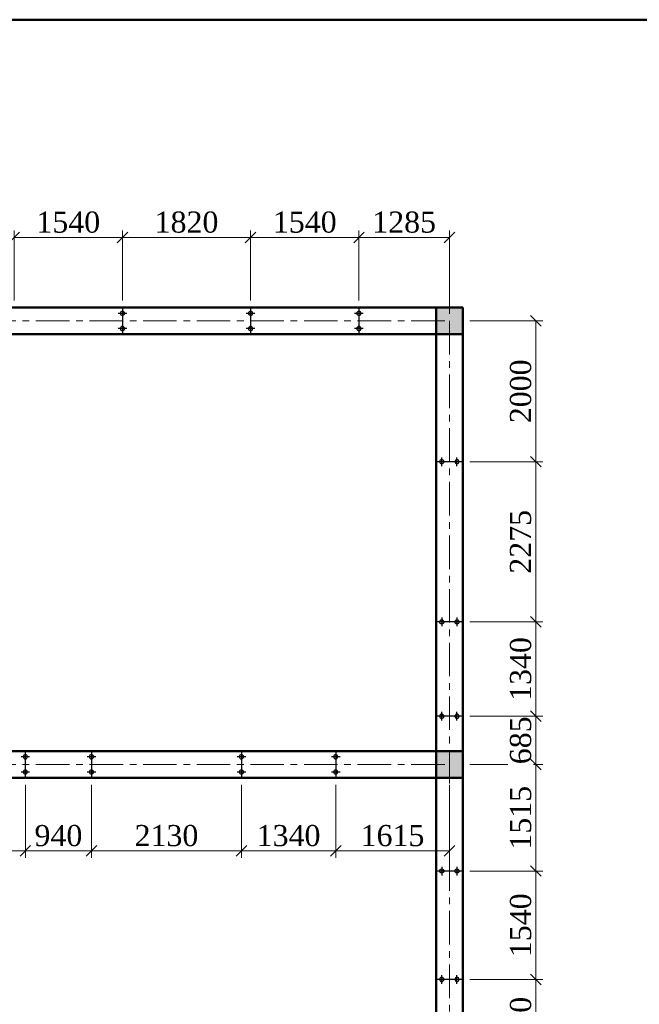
# Model space of a CAD drawing. Header units: millimetres. Extents: x 2063114 to 14983986, y -126020516 to 213791.
# Tile 602 of 656: x 2346909 to 2355712, y -124396 to -110409. Entities that reach past the tile are written whole.
import ezdxf

# ---------------------------------------------------------------- set-up
doc = ezdxf.new("R2010")
doc.units = ezdxf.units.MM
doc.linetypes.add('ACAD_ISO10W100', pattern=[18, 12, -3, 0, -3])
doc.linetypes.add('осевая', pattern=[50.8, 31.75, -6.35, 6.35, -6.35])
doc.layers.get('Defpoints').update_dxf_attribs({"color": 6, "lineweight": 35})
for name, color, linetype, lineweight in [('.', 7, 'Continuous', 15), ('план', 7, 'Continuous', 20), ('сплошная_толстая', 7, 'Continuous', 50)]:
    doc.layers.add(name, color=color, linetype=linetype, lineweight=lineweight)
doc.layers.add('пунктир', color=1, linetype='ACAD_ISO10W100')
doc.styles.add('Times New Roman', font='times.ttf')
doc.dimstyles.new('Миржалол100', dxfattribs={"dimtxt": 300, "dimasz": 150, "dimexe": 100, "dimexo": 100, "dimgap": 63, "dimtad": 1, "dimdec": 0, "dimtxsty": 'Times New Roman', "dimblk": 'OBLIQUE', "dimcen": 100, "dimclrd": 256, "dimclre": 256, "dimclrt": 256, "dimadec": 0, "dimazin": 0, "dimtfac": 1, "dimtdec": 0, "dimtmove": 1, "dimatfit": 3, "dimfxl": 800, "dimlwd": 13, "dimlwe": 13, "dimarcsym": 0})

# ---------------------------------------------------------------- blocks, each defined once
blk = doc.blocks.new('ЦУЦУАУР')
at = {"layer": '.'}
h = blk.add_hatch(color=256, dxfattribs=at)
h.dxf.hatch_style = 1
edge = h.paths.add_edge_path()
edge.add_arc((0, 108), 29.9, 0, 360)
edge = h.paths.add_edge_path()
edge.add_arc((0, -108), 29.9, 0, 360)
at = {"color": 5}
for p, q in [((0, 190), (0, -190)), ((-61, 108), (61, 108)), ((-61, -108), (61, -108))]:
    blk.add_line(p, q, dxfattribs=at)
at = {"color": 5, "lineweight": 30}
for centre in [(0, 108), (0, -108)]:
    blk.add_circle(centre, 29.9, dxfattribs=at)
blk = doc.blocks.new('_Oblique')
at = {"color": 0, "linetype": 'ByBlock', "lineweight": -2}
blk.add_line((-0.5, -0.5), (0.5, 0.5), dxfattribs=at)
blk = doc.blocks.new('*D3845')
at = {"color": 5, "linetype": 'Continuous', "lineweight": 13, "transparency": 16777216}
for p, q in [((2346829, -114398), (2346829, -113402)), ((2348369, -114398), (2348369, -113402)), ((2346829, -113502), (2348369, -113502))]:
    blk.add_line(p, q, dxfattribs=at)
at = {"layer": 'Defpoints', "color": 0, "transparency": 16777216}
for p in [(2348369, -113502), (2346829, -114498), (2348369, -114498)]:
    blk.add_point(p, dxfattribs=at)
at = {"color": 5, "lineweight": 13, "transparency": 16777216, "xscale": 150, "yscale": 150, "zscale": 150, "rotation": 180}
blk.add_blockref('_Oblique', (2346829, -113502), dxfattribs=at)
at = {"color": 5, "lineweight": 13, "transparency": 16777216, "xscale": 150, "yscale": 150, "zscale": 150}
blk.add_blockref('_Oblique', (2348369, -113502), dxfattribs=at)
at = {"color": 5, "transparency": 16777216, "insert": (2347599, -113286), "char_height": 300, "attachment_point": 5, "style": 'Times New Roman', "bg_fill": 3, "box_fill_scale": 1.1, "bg_fill_color": 256, "bg_fill_true_color": 13158600, "bg_fill_transparency": 0}
blk.add_mtext('1540', dxfattribs=at)
blk = doc.blocks.new('*D3846')
at = {"color": 5, "linetype": 'Continuous', "lineweight": 13, "transparency": 16777216}
for p, q in [((2348369, -114398), (2348369, -113402)), ((2350189, -114398), (2350189, -113402)), ((2348369, -113502), (2350189, -113502))]:
    blk.add_line(p, q, dxfattribs=at)
at = {"layer": 'Defpoints', "color": 0, "transparency": 16777216}
for p in [(2350189, -113502), (2348369, -114498), (2350189, -114498)]:
    blk.add_point(p, dxfattribs=at)
at = {"color": 5, "lineweight": 13, "transparency": 16777216, "xscale": 150, "yscale": 150, "zscale": 150, "rotation": 180}
blk.add_blockref('_Oblique', (2348369, -113502), dxfattribs=at)
at = {"color": 5, "lineweight": 13, "transparency": 16777216, "xscale": 150, "yscale": 150, "zscale": 150}
blk.add_blockref('_Oblique', (2350189, -113502), dxfattribs=at)
at = {"color": 5, "transparency": 16777216, "insert": (2349279, -113286), "char_height": 300, "attachment_point": 5, "style": 'Times New Roman', "bg_fill": 3, "box_fill_scale": 1.1, "bg_fill_color": 256, "bg_fill_true_color": 13158600, "bg_fill_transparency": 0}
blk.add_mtext('1820', dxfattribs=at)
blk = doc.blocks.new('*D3847')
at = {"color": 5, "linetype": 'Continuous', "lineweight": 13, "transparency": 16777216}
for p, q in [((2350189, -114398), (2350189, -113402)), ((2351729, -114398), (2351729, -113402)), ((2350189, -113502), (2351729, -113502))]:
    blk.add_line(p, q, dxfattribs=at)
at = {"layer": 'Defpoints', "color": 0, "transparency": 16777216}
for p in [(2351729, -113502), (2350189, -114498), (2351729, -114498)]:
    blk.add_point(p, dxfattribs=at)
at = {"color": 5, "lineweight": 13, "transparency": 16777216, "xscale": 150, "yscale": 150, "zscale": 150, "rotation": 180}
blk.add_blockref('_Oblique', (2350189, -113502), dxfattribs=at)
at = {"color": 5, "lineweight": 13, "transparency": 16777216, "xscale": 150, "yscale": 150, "zscale": 150}
blk.add_blockref('_Oblique', (2351729, -113502), dxfattribs=at)
at = {"color": 5, "transparency": 16777216, "insert": (2350959, -113286), "char_height": 300, "attachment_point": 5, "style": 'Times New Roman', "bg_fill": 3, "box_fill_scale": 1.1, "bg_fill_color": 256, "bg_fill_true_color": 13158600, "bg_fill_transparency": 0}
blk.add_mtext('1540', dxfattribs=at)
blk = doc.blocks.new('*D3848')
at = {"color": 5, "linetype": 'Continuous', "lineweight": 13, "transparency": 16777216}
for p, q in [((2351729, -114398), (2351729, -113402)), ((2353014, -114588), (2353014, -113402)), ((2351729, -113502), (2353014, -113502))]:
    blk.add_line(p, q, dxfattribs=at)
at = {"layer": 'Defpoints', "color": 0, "transparency": 16777216}
for p in [(2353014, -113502), (2351729, -114498), (2353014, -114688)]:
    blk.add_point(p, dxfattribs=at)
at = {"color": 5, "lineweight": 13, "transparency": 16777216, "xscale": 150, "yscale": 150, "zscale": 150, "rotation": 180}
blk.add_blockref('_Oblique', (2351729, -113502), dxfattribs=at)
at = {"color": 5, "lineweight": 13, "transparency": 16777216, "xscale": 150, "yscale": 150, "zscale": 150}
blk.add_blockref('_Oblique', (2353014, -113502), dxfattribs=at)
at = {"color": 5, "transparency": 16777216, "insert": (2352371, -113286), "char_height": 300, "attachment_point": 5, "style": 'Times New Roman', "bg_fill": 3, "box_fill_scale": 1.1, "bg_fill_color": 256, "bg_fill_true_color": 13158600, "bg_fill_transparency": 0}
blk.add_mtext('1285', dxfattribs=at)
blk = doc.blocks.new('*D3870')
at = {"color": 5, "linetype": 'Continuous', "lineweight": 13, "transparency": 16777216}
for p, q in [((2353304, -124043), (2354342, -124043)), ((2354242, -125443), (2354242, -124043)), ((2353304, -125443), (2354342, -125443))]:
    blk.add_line(p, q, dxfattribs=at)
at = {"layer": 'Defpoints', "color": 0, "transparency": 16777216}
for p in [(2353204, -124043), (2354242, -124043), (2353204, -125443)]:
    blk.add_point(p, dxfattribs=at)
at = {"color": 5, "lineweight": 13, "transparency": 16777216, "xscale": 150, "yscale": 150, "zscale": 150}
for p, rotation in [((2354242, -124043), 90), ((2354242, -125443), 270)]:
    blk.add_blockref('_Oblique', p, dxfattribs=dict(at, rotation=rotation))
at = {"color": 5, "transparency": 16777216, "insert": (2354027, -124743), "char_height": 300, "attachment_point": 5, "rotation": 90, "style": 'Times New Roman', "bg_fill": 3, "box_fill_scale": 1.1, "bg_fill_color": 256, "bg_fill_true_color": 13158600, "bg_fill_transparency": 0}
blk.add_mtext('1400', dxfattribs=at)
blk = doc.blocks.new('*D3871')
at = {"color": 5, "linetype": 'Continuous', "lineweight": 13, "transparency": 16777216}
for p, q in [((2353304, -122503), (2354342, -122503)), ((2354242, -124043), (2354242, -122503)), ((2353304, -124043), (2354342, -124043))]:
    blk.add_line(p, q, dxfattribs=at)
at = {"layer": 'Defpoints', "color": 0, "transparency": 16777216}
for p in [(2353204, -122503), (2354242, -122503), (2353204, -124043)]:
    blk.add_point(p, dxfattribs=at)
at = {"color": 5, "lineweight": 13, "transparency": 16777216, "xscale": 150, "yscale": 150, "zscale": 150}
for p, rotation in [((2354242, -122503), 90), ((2354242, -124043), 270)]:
    blk.add_blockref('_Oblique', p, dxfattribs=dict(at, rotation=rotation))
at = {"color": 5, "transparency": 16777216, "insert": (2354027, -123273), "char_height": 300, "attachment_point": 5, "rotation": 90, "style": 'Times New Roman', "bg_fill": 3, "box_fill_scale": 1.1, "bg_fill_color": 256, "bg_fill_true_color": 13158600, "bg_fill_transparency": 0}
blk.add_mtext('1540', dxfattribs=at)
blk = doc.blocks.new('*D3872')
at = {"color": 5, "linetype": 'Continuous', "lineweight": 13, "transparency": 16777216}
for p, q in [((2353304, -120988), (2354342, -120988)), ((2354242, -122503), (2354242, -120988)), ((2353304, -122503), (2354342, -122503))]:
    blk.add_line(p, q, dxfattribs=at)
at = {"layer": 'Defpoints', "color": 0, "transparency": 16777216}
for p in [(2353204, -120988), (2354242, -120988), (2353204, -122503)]:
    blk.add_point(p, dxfattribs=at)
at = {"color": 5, "lineweight": 13, "transparency": 16777216, "xscale": 150, "yscale": 150, "zscale": 150}
for p, rotation in [((2354242, -120988), 90), ((2354242, -122503), 270)]:
    blk.add_blockref('_Oblique', p, dxfattribs=dict(at, rotation=rotation))
at = {"color": 5, "transparency": 16777216, "insert": (2354027, -121746), "char_height": 300, "attachment_point": 5, "rotation": 90, "style": 'Times New Roman', "bg_fill": 3, "box_fill_scale": 1.1, "bg_fill_color": 256, "bg_fill_true_color": 13158600, "bg_fill_transparency": 0}
blk.add_mtext('1515', dxfattribs=at)
blk = doc.blocks.new('*D3873')
at = {"color": 5, "linetype": 'Continuous', "lineweight": 13, "transparency": 16777216}
for p, q in [((2353304, -120303), (2354342, -120303)), ((2354242, -120988), (2354242, -120303)), ((2353304, -120988), (2354342, -120988))]:
    blk.add_line(p, q, dxfattribs=at)
at = {"layer": 'Defpoints', "color": 0, "transparency": 16777216}
for p in [(2353204, -120303), (2354242, -120303), (2353204, -120988)]:
    blk.add_point(p, dxfattribs=at)
at = {"color": 5, "transparency": 16777216, "insert": (2354027, -120646), "char_height": 300, "attachment_point": 5, "rotation": 90, "style": 'Times New Roman', "bg_fill": 3, "box_fill_scale": 1.1, "bg_fill_color": 256, "bg_fill_true_color": 13158600, "bg_fill_transparency": 0}
blk.add_mtext('685', dxfattribs=at)
at = {"color": 5, "lineweight": 13, "transparency": 16777216, "xscale": 150, "yscale": 150, "zscale": 150}
for p, rotation in [((2354242, -120303), 90), ((2354242, -120988), 270)]:
    blk.add_blockref('_Oblique', p, dxfattribs=dict(at, rotation=rotation))
blk = doc.blocks.new('*D3874')
at = {"color": 5, "linetype": 'Continuous', "lineweight": 13, "transparency": 16777216}
for p, q in [((2353304, -116688), (2354342, -116688)), ((2354242, -118963), (2354242, -116688)), ((2353304, -118963), (2354342, -118963))]:
    blk.add_line(p, q, dxfattribs=at)
at = {"layer": 'Defpoints', "color": 0, "transparency": 16777216}
for p in [(2353204, -116688), (2354242, -116688), (2353204, -118963)]:
    blk.add_point(p, dxfattribs=at)
at = {"color": 5, "lineweight": 13, "transparency": 16777216, "xscale": 150, "yscale": 150, "zscale": 150}
for p, rotation in [((2354242, -116688), 90), ((2354242, -118963), 270)]:
    blk.add_blockref('_Oblique', p, dxfattribs=dict(at, rotation=rotation))
at = {"color": 5, "transparency": 16777216, "insert": (2354026, -117826), "char_height": 300, "attachment_point": 5, "rotation": 90, "style": 'Times New Roman', "bg_fill": 3, "box_fill_scale": 1.1, "bg_fill_color": 256, "bg_fill_true_color": 13158600, "bg_fill_transparency": 0}
blk.add_mtext('2275', dxfattribs=at)
blk = doc.blocks.new('*D3875')
at = {"color": 5, "linetype": 'Continuous', "lineweight": 13, "transparency": 16777216}
for p, q in [((2353304, -114688), (2354342, -114688)), ((2354242, -116688), (2354242, -114688)), ((2353304, -116688), (2354342, -116688))]:
    blk.add_line(p, q, dxfattribs=at)
at = {"layer": 'Defpoints', "color": 0, "transparency": 16777216}
for p in [(2353204, -114688), (2354242, -114688), (2353204, -116688)]:
    blk.add_point(p, dxfattribs=at)
at = {"color": 5, "lineweight": 13, "transparency": 16777216, "xscale": 150, "yscale": 150, "zscale": 150}
for p, rotation in [((2354242, -114688), 90), ((2354242, -116688), 270)]:
    blk.add_blockref('_Oblique', p, dxfattribs=dict(at, rotation=rotation))
at = {"color": 5, "transparency": 16777216, "insert": (2354027, -115688), "char_height": 300, "attachment_point": 5, "rotation": 90, "style": 'Times New Roman', "bg_fill": 3, "box_fill_scale": 1.1, "bg_fill_color": 256, "bg_fill_true_color": 13158600, "bg_fill_transparency": 0}
blk.add_mtext('2000', dxfattribs=at)
blk = doc.blocks.new('*D3876')
at = {"color": 5, "linetype": 'Continuous', "lineweight": 13, "transparency": 16777216}
for p, q in [((2353304, -118963), (2354342, -118963)), ((2354242, -120303), (2354242, -118963)), ((2353304, -120303), (2354342, -120303))]:
    blk.add_line(p, q, dxfattribs=at)
at = {"layer": 'Defpoints', "color": 0, "transparency": 16777216}
for p in [(2353204, -118963), (2354242, -118963), (2353204, -120303)]:
    blk.add_point(p, dxfattribs=at)
at = {"color": 5, "lineweight": 13, "transparency": 16777216, "xscale": 150, "yscale": 150, "zscale": 150}
for p, rotation in [((2354242, -118963), 90), ((2354242, -120303), 270)]:
    blk.add_blockref('_Oblique', p, dxfattribs=dict(at, rotation=rotation))
at = {"color": 5, "transparency": 16777216, "insert": (2354027, -119633), "char_height": 300, "attachment_point": 5, "rotation": 90, "style": 'Times New Roman', "bg_fill": 3, "box_fill_scale": 1.1, "bg_fill_color": 256, "bg_fill_true_color": 13158600, "bg_fill_transparency": 0}
blk.add_mtext('1340', dxfattribs=at)
blk = doc.blocks.new('*D3889')
at = {"color": 5, "linetype": 'Continuous', "lineweight": 13, "transparency": 16777216}
for p, q in [((2351399, -121278), (2351399, -122317)), ((2353014, -121278), (2353014, -122317)), ((2353014, -122217), (2351399, -122217))]:
    blk.add_line(p, q, dxfattribs=at)
at = {"layer": 'Defpoints', "color": 0, "transparency": 16777216}
for p in [(2351399, -121178), (2353014, -121178), (2351399, -122217)]:
    blk.add_point(p, dxfattribs=at)
at = {"color": 5, "lineweight": 13, "transparency": 16777216, "xscale": 150, "yscale": 150, "zscale": 150, "rotation": 180}
blk.add_blockref('_Oblique', (2351399, -122217), dxfattribs=at)
at = {"color": 5, "lineweight": 13, "transparency": 16777216, "xscale": 150, "yscale": 150, "zscale": 150}
blk.add_blockref('_Oblique', (2353014, -122217), dxfattribs=at)
at = {"color": 5, "transparency": 16777216, "insert": (2352206, -122001), "char_height": 300, "attachment_point": 5, "style": 'Times New Roman', "bg_fill": 3, "box_fill_scale": 1.1, "bg_fill_color": 256, "bg_fill_true_color": 13158600, "bg_fill_transparency": 0}
blk.add_mtext('1615', dxfattribs=at)
blk = doc.blocks.new('*D3890')
at = {"color": 5, "linetype": 'Continuous', "lineweight": 13, "transparency": 16777216}
for p, q in [((2350059, -121278), (2350059, -122317)), ((2351399, -121278), (2351399, -122317)), ((2351399, -122217), (2350059, -122217))]:
    blk.add_line(p, q, dxfattribs=at)
at = {"layer": 'Defpoints', "color": 0, "transparency": 16777216}
for p in [(2350059, -121178), (2351399, -121178), (2350059, -122217)]:
    blk.add_point(p, dxfattribs=at)
at = {"color": 5, "lineweight": 13, "transparency": 16777216, "xscale": 150, "yscale": 150, "zscale": 150, "rotation": 180}
blk.add_blockref('_Oblique', (2350059, -122217), dxfattribs=at)
at = {"color": 5, "lineweight": 13, "transparency": 16777216, "xscale": 150, "yscale": 150, "zscale": 150}
blk.add_blockref('_Oblique', (2351399, -122217), dxfattribs=at)
at = {"color": 5, "transparency": 16777216, "insert": (2350729, -122001), "char_height": 300, "attachment_point": 5, "style": 'Times New Roman', "bg_fill": 3, "box_fill_scale": 1.1, "bg_fill_color": 256, "bg_fill_true_color": 13158600, "bg_fill_transparency": 0}
blk.add_mtext('1340', dxfattribs=at)
blk = doc.blocks.new('*D3891')
at = {"color": 5, "linetype": 'Continuous', "lineweight": 13, "transparency": 16777216}
for p, q in [((2347929, -121278), (2347929, -122317)), ((2350059, -121278), (2350059, -122317)), ((2350059, -122217), (2347929, -122217))]:
    blk.add_line(p, q, dxfattribs=at)
at = {"layer": 'Defpoints', "color": 0, "transparency": 16777216}
for p in [(2347929, -121178), (2350059, -121178), (2347929, -122217)]:
    blk.add_point(p, dxfattribs=at)
at = {"color": 5, "lineweight": 13, "transparency": 16777216, "xscale": 150, "yscale": 150, "zscale": 150, "rotation": 180}
blk.add_blockref('_Oblique', (2347929, -122217), dxfattribs=at)
at = {"color": 5, "lineweight": 13, "transparency": 16777216, "xscale": 150, "yscale": 150, "zscale": 150}
blk.add_blockref('_Oblique', (2350059, -122217), dxfattribs=at)
at = {"color": 5, "transparency": 16777216, "insert": (2348994, -122001), "char_height": 300, "attachment_point": 5, "style": 'Times New Roman', "bg_fill": 3, "box_fill_scale": 1.1, "bg_fill_color": 256, "bg_fill_true_color": 13158600, "bg_fill_transparency": 0}
blk.add_mtext('2130', dxfattribs=at)
blk = doc.blocks.new('*D3892')
at = {"color": 5, "linetype": 'Continuous', "lineweight": 13, "transparency": 16777216}
for p, q in [((2346989, -121278), (2346989, -122317)), ((2347929, -121278), (2347929, -122317)), ((2347929, -122217), (2346989, -122217))]:
    blk.add_line(p, q, dxfattribs=at)
at = {"layer": 'Defpoints', "color": 0, "transparency": 16777216}
for p in [(2346989, -121178), (2347929, -121178), (2346989, -122217)]:
    blk.add_point(p, dxfattribs=at)
at = {"color": 5, "lineweight": 13, "transparency": 16777216, "xscale": 150, "yscale": 150, "zscale": 150, "rotation": 180}
blk.add_blockref('_Oblique', (2346989, -122217), dxfattribs=at)
at = {"color": 5, "lineweight": 13, "transparency": 16777216, "xscale": 150, "yscale": 150, "zscale": 150}
blk.add_blockref('_Oblique', (2347929, -122217), dxfattribs=at)
at = {"color": 5, "transparency": 16777216, "insert": (2347459, -122001), "char_height": 300, "attachment_point": 5, "style": 'Times New Roman', "bg_fill": 3, "box_fill_scale": 1.1, "bg_fill_color": 256, "bg_fill_true_color": 13158600, "bg_fill_transparency": 0}
blk.add_mtext('940', dxfattribs=at)
blk = doc.blocks.new('*D3893')
at = {"color": 5, "linetype": 'Continuous', "lineweight": 13, "transparency": 16777216}
for p, q in [((2345514, -121278), (2345514, -122317)), ((2346989, -121278), (2346989, -122317)), ((2345514, -122217), (2346989, -122217))]:
    blk.add_line(p, q, dxfattribs=at)
at = {"layer": 'Defpoints', "color": 0, "transparency": 16777216}
for p in [(2345514, -121178), (2346989, -121178), (2346989, -122217)]:
    blk.add_point(p, dxfattribs=at)
at = {"color": 5, "lineweight": 13, "transparency": 16777216, "xscale": 150, "yscale": 150, "zscale": 150, "rotation": 180}
blk.add_blockref('_Oblique', (2345514, -122217), dxfattribs=at)
at = {"color": 5, "lineweight": 13, "transparency": 16777216, "xscale": 150, "yscale": 150, "zscale": 150}
blk.add_blockref('_Oblique', (2346989, -122217), dxfattribs=at)
at = {"color": 5, "transparency": 16777216, "insert": (2346251, -122001), "char_height": 300, "attachment_point": 5, "style": 'Times New Roman', "bg_fill": 3, "box_fill_scale": 1.1, "bg_fill_color": 256, "bg_fill_true_color": 13158600, "bg_fill_transparency": 0}
blk.add_mtext('1475', dxfattribs=at)

msp = doc.modelspace()

# ---------------------------------------------------------------- hatches: boundary and pattern name
at = {"ltscale": 150, "transparency": 33554687}
h = msp.add_hatch(color=256, dxfattribs=at)
h.dxf.hatch_style = 1
h.paths.add_polyline_path([(2353203.69656, -114498.13137), (2352823.69656, -114498.13137), (2352823.69656, -114878.13137), (2353203.69656, -114878.13137)])
h = msp.add_hatch(color=256, dxfattribs=at)
h.dxf.hatch_style = 1
h.paths.add_polyline_path([(2353203.69656, -120798.13137), (2352823.69656, -120798.13137), (2352823.69656, -121178.13137), (2353203.69656, -121178.13137)])

# ---------------------------------------------------------------- linework, layer by layer
at = {"ltscale": 150}
for points in [[(2352823.69656, -114498.13137), (2353203.69656, -114498.13137), (2353203.69656, -114878.13137), (2352823.69656, -114878.13137)], [(2352823.69656, -120798.13137), (2353203.69656, -120798.13137), (2353203.69656, -121178.13137), (2352823.69656, -121178.13137)]]:
    msp.add_lwpolyline(points, close=True, dxfattribs=at)
at = {"layer": 'план', "color": 0, "lineweight": 50}
msp.add_lwpolyline([(2319098.69554, -110408.61999), (2375998.69554, -110408.61999), (2375998.69554, -151408.61999), (2319098.69554, -151408.61999)], close=True, dxfattribs=at)
at = {"layer": 'пунктир', "linetype": 'осевая', "lineweight": 9, "ltscale": 15}
for p, q in [((2321230.61783, -114688.13137), (2353013.69656, -114688.13137)), ((2353013.69656, -114688.13137), (2353013.69656, -137235.7162)), ((2321230.61783, -120988.13137), (2353013.69656, -120988.13137))]:
    msp.add_line(p, q, dxfattribs=at)
at = {"layer": 'сплошная_толстая', "ltscale": 150}
for p, q in [((2324723.69656, -114498.13137), (2353203.69656, -114498.13137)), ((2352823.69656, -114878.13137), (2352823.69656, -114498.13137)), ((2353203.69656, -133778.13137), (2353203.69656, -114498.13137)), ((2325103.69656, -114878.13137), (2352823.69656, -114878.13137)), ((2352823.69656, -114878.13137), (2353203.69656, -114878.13137)), ((2352823.69656, -133398.13137), (2352823.69656, -114878.13137)), ((2330623.69656, -120798.13137), (2352823.69656, -120798.13137)), ((2352823.69656, -120798.13137), (2353203.69656, -120798.13137)), ((2352823.69656, -121178.13137), (2352823.69656, -120798.13137)), ((2330623.69656, -121178.13137), (2352823.69656, -121178.13137)), ((2352823.69656, -121178.13137), (2353203.69656, -121178.13137))]:
    msp.add_line(p, q, dxfattribs=at)

# ---------------------------------------------------------------- block references
at = {"xscale": -1}
for p in [(2348368.69656, -114688.13137), (2350188.69656, -114688.13137), (2351728.69656, -114688.13137), (2346988.69655, -120988.13137), (2347928.69656, -120988.13137), (2350058.69656, -120988.13137), (2351398.69656, -120988.13137)]:
    msp.add_blockref('ЦУЦУАУР', p, dxfattribs=at)
at = {"xscale": -1, "rotation": 270}
for p in [(2353013.69657, -116688.13137), (2353013.69656, -120303.13137), (2353013.69656, -124043.13137)]:
    msp.add_blockref('ЦУЦУАУР', p, dxfattribs=at)
at = {"rotation": 270}
for p in [(2353013.69656, -118963.13137), (2353013.69656, -122503.13137)]:
    msp.add_blockref('ЦУЦУАУР', p, dxfattribs=at)

# ---------------------------------------------------------------- next in the draw order: dimensions: what is measured, and where the dimension line sits
at = {"color": 5}
for base, p1, p2, picture, middle in [((2348368.69656, -113501.53382), (2346828.69656, -114498.13137), (2348368.69656, -114498.13137), '*D3845', (2347598.69656, -113285.93829)), ((2351398.69656, -122216.89723), (2353013.69656, -121178.13137), (2351398.69656, -121178.13137), '*D3889', (2352206.19656, -122001.3017))]:
    dim = msp.add_linear_dim(base=base, p1=p1, p2=p2, dimstyle='Миржалол100', override={"dimclrd": 5, "dimclre": 5, "dimclrt": 5, "dimtfill": 1, "dimtfillclr": 256}, dxfattribs=at)
    dim.commit()
    dim.dimension.update_dxf_attribs({"geometry": picture, "text_midpoint": middle})
dim = msp.add_linear_dim(base=(2354242.46242, -116688.13137), p1=(2353203.69656, -118963.13137), p2=(2353203.69655, -116688.13137), angle=270, dimstyle='Миржалол100', override={"dimclrd": 5, "dimclre": 5, "dimclrt": 5, "dimtfill": 1, "dimtfillclr": 256})
dim.commit()
dim.dimension.update_dxf_attribs({"geometry": '*D3874', "text_midpoint": (2354026.4343, -117825.63137)})
dim = msp.add_linear_dim(base=(2354242.46242, -124043.13137), p1=(2353203.69656, -125443.13136), p2=(2353203.69656, -124043.13137), angle=270, dimstyle='Миржалол100', override={"dimclrd": 5, "dimclre": 5, "dimclrt": 5, "dimtfill": 1, "dimtfillclr": 256})
dim.commit()
dim.dimension.update_dxf_attribs({"geometry": '*D3870', "text_midpoint": (2354242.46242, -124743.13137), "dimtype": 160})

# ---------------------------------------------------------------- next in the draw order: dimensions: what is measured, and where the dimension line sits
for base, p1, p2, picture, middle in [((2350188.69656, -113501.53382), (2348368.69656, -114498.13137), (2350188.69656, -114498.13137), '*D3846', (2349278.69656, -113285.93829)), ((2350058.69656, -122216.89723), (2351398.69656, -121178.13137), (2350058.69656, -121178.13137), '*D3890', (2350728.69656, -122001.3017))]:
    dim = msp.add_linear_dim(base=base, p1=p1, p2=p2, dimstyle='Миржалол100', override={"dimclrd": 5, "dimclre": 5, "dimclrt": 5, "dimtfill": 1, "dimtfillclr": 256}, dxfattribs=at)
    dim.commit()
    dim.dimension.update_dxf_attribs({"geometry": picture, "text_midpoint": middle})
for base, p1, p2, picture, middle in [((2354242.46242, -114688.1314), (2353203.69655, -116688.13137), (2353203.69656, -114688.1314), '*D3875', (2354026.86689, -115688.13138)), ((2354242.46242, -122503.13137), (2353203.69656, -124043.13137), (2353203.69656, -122503.13137), '*D3871', (2354026.86689, -123273.13137))]:
    dim = msp.add_linear_dim(base=base, p1=p1, p2=p2, angle=270, dimstyle='Миржалол100', override={"dimclrd": 5, "dimclre": 5, "dimclrt": 5, "dimtfill": 1, "dimtfillclr": 256})
    dim.commit()
    dim.dimension.update_dxf_attribs({"geometry": picture, "text_midpoint": middle})

# ---------------------------------------------------------------- next in the draw order: dimensions: what is measured, and where the dimension line sits
for base, p1, p2, picture, middle in [((2351728.69656, -113501.53382), (2350188.69656, -114498.13137), (2351728.69656, -114498.13137), '*D3847', (2350958.69656, -113285.93829)), ((2347928.69656, -122216.89723), (2350058.69656, -121178.13137), (2347928.69656, -121178.13137), '*D3891', (2348993.69656, -122001.3017))]:
    dim = msp.add_linear_dim(base=base, p1=p1, p2=p2, dimstyle='Миржалол100', override={"dimclrd": 5, "dimclre": 5, "dimclrt": 5, "dimtfill": 1, "dimtfillclr": 256}, dxfattribs=at)
    dim.commit()
    dim.dimension.update_dxf_attribs({"geometry": picture, "text_midpoint": middle})
dim = msp.add_linear_dim(base=(2354242.46242, -120988.13137), p1=(2353203.69656, -122503.13137), p2=(2353203.69656, -120988.13137), angle=270, dimstyle='Миржалол100', override={"dimclrd": 5, "dimclre": 5, "dimclrt": 5, "dimtfill": 1, "dimtfillclr": 256})
dim.commit()
dim.dimension.update_dxf_attribs({"geometry": '*D3872', "text_midpoint": (2354026.86689, -121745.63137)})

# ---------------------------------------------------------------- next in the draw order: dimensions: what is measured, and where the dimension line sits
for base, p1, p2, picture, middle in [((2353013.69656, -113501.53382), (2351728.69656, -114498.13137), (2353013.69656, -114688.13137), '*D3848', (2352371.19656, -113285.93829)), ((2346988.69655, -122216.89723), (2347928.69656, -121178.13137), (2346988.69655, -121178.13137), '*D3892', (2347458.69656, -122000.86911))]:
    dim = msp.add_linear_dim(base=base, p1=p1, p2=p2, dimstyle='Миржалол100', override={"dimclrd": 5, "dimclre": 5, "dimclrt": 5, "dimtfill": 1, "dimtfillclr": 256}, dxfattribs=at)
    dim.commit()
    dim.dimension.update_dxf_attribs({"geometry": picture, "text_midpoint": middle})
dim = msp.add_linear_dim(base=(2354242.46242, -120303.13137), p1=(2353203.69656, -120988.13137), p2=(2353203.69656, -120303.13137), angle=270, dimstyle='Миржалол100', override={"dimclrd": 5, "dimclre": 5, "dimclrt": 5, "dimtfill": 1, "dimtfillclr": 256})
dim.commit()
dim.dimension.update_dxf_attribs({"geometry": '*D3873', "text_midpoint": (2354242.46242, -120645.63137), "dimtype": 160})

# ---------------------------------------------------------------- next in the draw order: dimensions: what is measured, and where the dimension line sits
dim = msp.add_linear_dim(base=(2354242.46242, -118963.13137), p1=(2353203.69656, -120303.13137), p2=(2353203.69656, -118963.13137), angle=270, dimstyle='Миржалол100', override={"dimclrd": 5, "dimclre": 5, "dimclrt": 5, "dimtfill": 1, "dimtfillclr": 256})
dim.commit()
dim.dimension.update_dxf_attribs({"geometry": '*D3876', "text_midpoint": (2354242.46242, -119633.13137), "dimtype": 160})
dim = msp.add_linear_dim(base=(2346988.69655, -122216.89723), p1=(2345513.69656, -121178.13137), p2=(2346988.69655, -121178.13137), angle=180, dimstyle='Миржалол100', override={"dimclrd": 5, "dimclre": 5, "dimclrt": 5, "dimtfill": 1, "dimtfillclr": 256}, dxfattribs=at)
dim.commit()
dim.dimension.update_dxf_attribs({"geometry": '*D3893', "text_midpoint": (2346251.19656, -122000.86911)})

doc.saveas('drawing.dxf')
